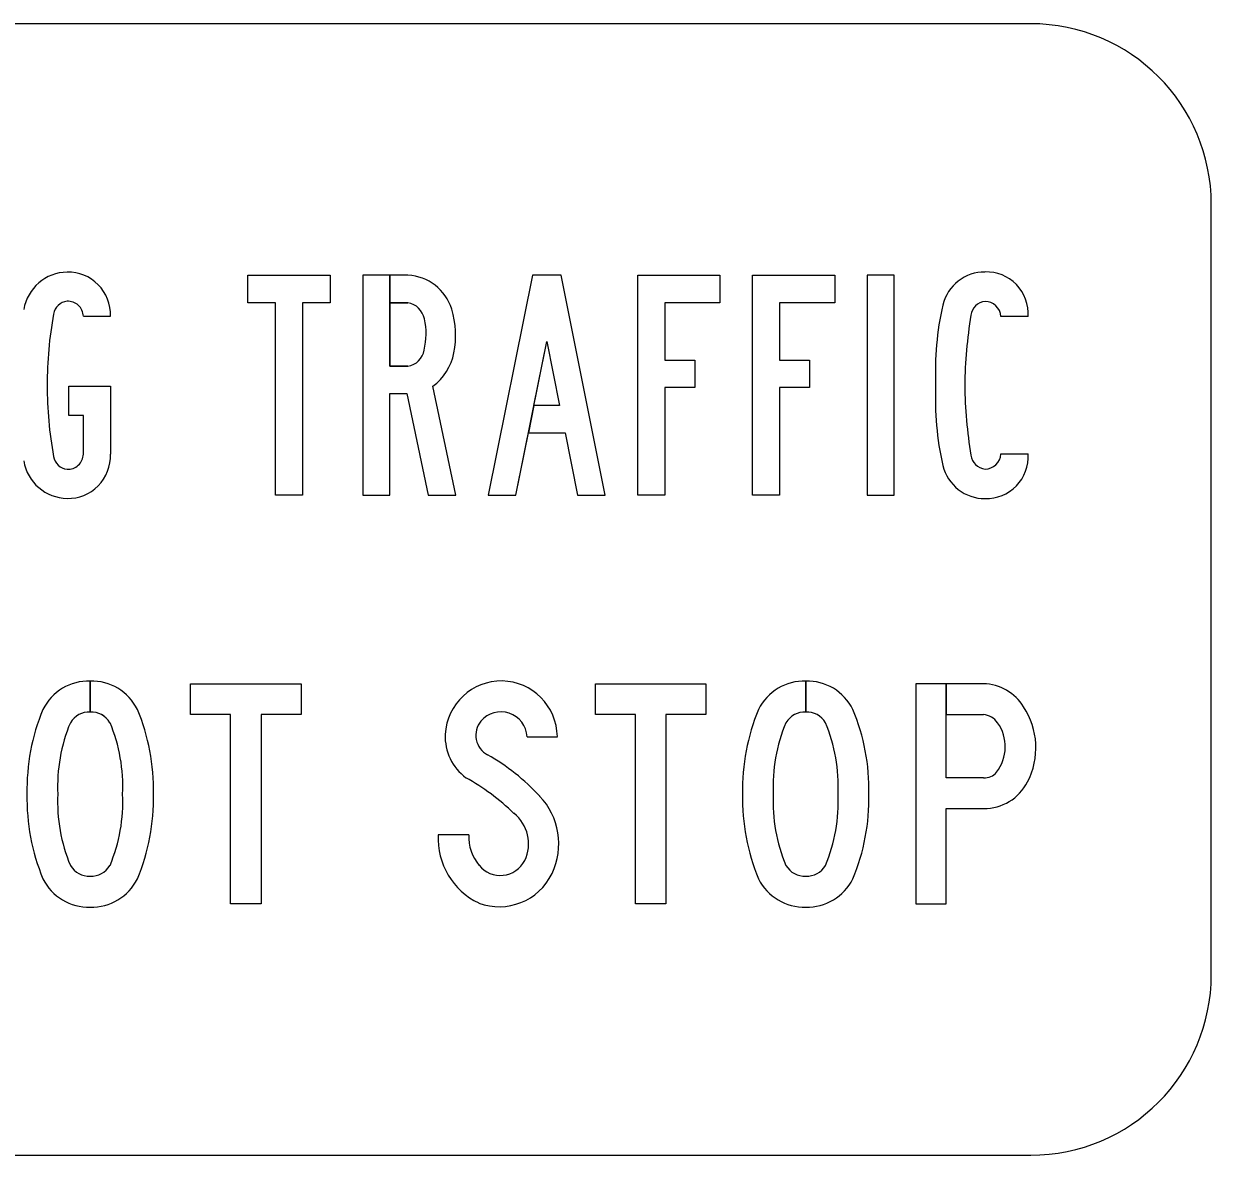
# Model space of a CAD drawing. Extents: x 42133 to 45533, y 41351 to 47951.
# Drawn here: x 44291.7 to 44310.6, y 47352.17 to 47370.17 of the extents above; entities that cross this region are included whole.
import ezdxf

# ---------------------------------------------------------------- set-up
doc = ezdxf.new("R2010")
doc.units = 0
doc.layers.add('P_TRAF_SIGN_SignDetails', color=7, linetype='Continuous')

msp = doc.modelspace()

# ---------------------------------------------------------------- linework, layer by layer
at = {"layer": 'P_TRAF_SIGN_SignDetails'}
for p, q in [((44307.728, 47370.168), (44277.486, 47370.168)), ((44307.728, 47370.168), (44277.486, 47370.168)), ((44307.728, 47370.168), (44277.486, 47370.168)), ((44310.601, 47355.045), (44310.601, 47367.294)), ((44310.601, 47355.045), (44310.601, 47367.294)), ((44310.601, 47355.045), (44310.601, 47367.294)), ((44293.084, 47365.514), (44292.651, 47365.514)), ((44293.084, 47365.514), (44292.651, 47365.514)), ((44293.084, 47365.514), (44292.651, 47365.514)), ((44307.69, 47365.51), (44307.255, 47365.51)), ((44307.69, 47365.51), (44307.255, 47365.51)), ((44307.69, 47365.51), (44307.255, 47365.51)), ((44307.255, 47363.326), (44307.69, 47363.326)), ((44307.255, 47363.326), (44307.69, 47363.326)), ((44307.255, 47363.326), (44307.69, 47363.326)), ((44292.759, 47359.22), (44292.759, 47359.712)), ((44292.759, 47359.22), (44292.759, 47359.712)), ((44292.76, 47359.712), (44292.76, 47359.22)), ((44292.76, 47359.712), (44292.76, 47359.22)), ((44304.147, 47359.22), (44304.147, 47359.712)), ((44304.147, 47359.712), (44304.147, 47359.22)), ((44304.147, 47359.22), (44304.147, 47359.712)), ((44304.147, 47359.712), (44304.147, 47359.22)), ((44299.716, 47358.828), (44300.195, 47358.828)), ((44299.716, 47358.828), (44300.195, 47358.828)), ((44299.716, 47358.828), (44300.195, 47358.828)), ((44298.785, 47357.269), (44298.298, 47357.269)), ((44298.785, 47357.269), (44298.298, 47357.269)), ((44298.785, 47357.269), (44298.298, 47357.269)), ((44277.486, 47352.171), (44307.728, 47352.171)), ((44277.486, 47352.171), (44307.728, 47352.171)), ((44277.486, 47352.171), (44307.728, 47352.171))]:
    msp.add_line(p, q, dxfattribs=at)
for points in [[(44296.58, 47365.73), (44296.141, 47365.73), (44296.141, 47362.669), (44295.71, 47362.669), (44295.71, 47365.73), (44295.27, 47365.73), (44295.27, 47366.167), (44296.58, 47366.167)], [(44296.58, 47365.73), (44296.141, 47365.73), (44296.141, 47362.669), (44295.71, 47362.669), (44295.71, 47365.73), (44295.27, 47365.73), (44295.27, 47366.167), (44296.58, 47366.167)], [(44296.58, 47365.73), (44296.141, 47365.73), (44296.141, 47362.669), (44295.71, 47362.669), (44295.71, 47365.73), (44295.27, 47365.73), (44295.27, 47366.167), (44296.58, 47366.167)], [(44300.318, 47363.659), (44300.517, 47362.669), (44300.956, 47362.669), (44300.255, 47366.167), (44299.797, 47366.167), (44299.096, 47362.669), (44299.535, 47362.669), (44299.734, 47363.659)], [(44299.822, 47364.096), (44299.734, 47363.659), (44300.318, 47363.659), (44300.517, 47362.669), (44300.956, 47362.669), (44300.255, 47366.167), (44299.797, 47366.167), (44299.096, 47362.669), (44299.535, 47362.669), (44300.026, 47365.116), (44300.231, 47364.096)], [(44299.822, 47364.096), (44299.734, 47363.659), (44300.318, 47363.659), (44300.517, 47362.669), (44300.956, 47362.669), (44300.255, 47366.167), (44299.797, 47366.167), (44299.096, 47362.669), (44299.535, 47362.669), (44300.026, 47365.116), (44300.231, 47364.096)], [(44302.382, 47364.819), (44302.382, 47364.381), (44301.904, 47364.381), (44301.904, 47362.669), (44301.473, 47362.669), (44301.473, 47366.167), (44302.783, 47366.167), (44302.783, 47365.73), (44301.904, 47365.73), (44301.904, 47364.819)], [(44302.382, 47364.819), (44302.382, 47364.381), (44301.904, 47364.381), (44301.904, 47362.669), (44301.473, 47362.669), (44301.473, 47366.167), (44302.783, 47366.167), (44302.783, 47365.73), (44301.904, 47365.73), (44301.904, 47364.819)], [(44302.382, 47364.819), (44302.382, 47364.381), (44301.904, 47364.381), (44301.904, 47362.669), (44301.473, 47362.669), (44301.473, 47366.167), (44302.783, 47366.167), (44302.783, 47365.73), (44301.904, 47365.73), (44301.904, 47364.819)], [(44304.209, 47364.819), (44304.209, 47364.381), (44303.731, 47364.381), (44303.731, 47362.669), (44303.3, 47362.669), (44303.3, 47366.167), (44304.609, 47366.167), (44304.609, 47365.73), (44303.731, 47365.73), (44303.731, 47364.819)], [(44304.209, 47364.819), (44304.209, 47364.381), (44303.731, 47364.381), (44303.731, 47362.669), (44303.3, 47362.669), (44303.3, 47366.167), (44304.609, 47366.167), (44304.609, 47365.73), (44303.731, 47365.73), (44303.731, 47364.819)], [(44304.209, 47364.819), (44304.209, 47364.381), (44303.731, 47364.381), (44303.731, 47362.669), (44303.3, 47362.669), (44303.3, 47366.167), (44304.609, 47366.167), (44304.609, 47365.73), (44303.731, 47365.73), (44303.731, 47364.819)], [(44305.557, 47366.167), (44305.126, 47366.167), (44305.126, 47362.669), (44305.557, 47362.669)], [(44305.557, 47366.167), (44305.126, 47366.167), (44305.126, 47362.669), (44305.557, 47362.669)], [(44305.557, 47366.167), (44305.126, 47366.167), (44305.126, 47362.669), (44305.557, 47362.669)], [(44300.026, 47365.116), (44300.231, 47364.096), (44299.822, 47364.096)], [(44294.995, 47359.18), (44294.358, 47359.18), (44294.358, 47359.67), (44296.115, 47359.67), (44296.115, 47359.18), (44295.478, 47359.18), (44295.478, 47356.171), (44294.995, 47356.171)], [(44294.995, 47359.18), (44294.358, 47359.18), (44294.358, 47359.67), (44296.115, 47359.67), (44296.115, 47359.18), (44295.478, 47359.18), (44295.478, 47356.171), (44294.995, 47356.171)], [(44294.995, 47359.18), (44294.358, 47359.18), (44294.358, 47359.67), (44296.115, 47359.67), (44296.115, 47359.18), (44295.478, 47359.18), (44295.478, 47356.171), (44294.995, 47356.171)], [(44301.438, 47359.18), (44300.8, 47359.18), (44300.8, 47359.67), (44302.558, 47359.67), (44302.558, 47359.18), (44301.92, 47359.18), (44301.92, 47356.171), (44301.438, 47356.171)], [(44301.438, 47359.18), (44300.8, 47359.18), (44300.8, 47359.67), (44302.558, 47359.67), (44302.558, 47359.18), (44301.92, 47359.18), (44301.92, 47356.171), (44301.438, 47356.171)], [(44301.438, 47359.18), (44300.8, 47359.18), (44300.8, 47359.67), (44302.558, 47359.67), (44302.558, 47359.18), (44301.92, 47359.18), (44301.92, 47356.171), (44301.438, 47356.171)]]:
    msp.add_lwpolyline(points, close=True, dxfattribs=at)
for points in [[(44297.817, 47366.167), (44297.097, 47366.167), (44297.097, 47362.669), (44297.528, 47362.669), (44297.528, 47364.285), (44297.798, 47364.285), (44298.138, 47362.669)], [(44297.528, 47366.167), (44297.097, 47366.167), (44297.097, 47362.669), (44297.528, 47362.669), (44297.528, 47364.285), (44297.798, 47364.285), (44298.138, 47362.669), (44298.579, 47362.669), (44298.214, 47364.403)], [(44297.528, 47366.167), (44297.097, 47366.167), (44297.097, 47362.669), (44297.528, 47362.669), (44297.528, 47364.285), (44297.798, 47364.285), (44298.138, 47362.669), (44298.579, 47362.669), (44298.214, 47364.403)], [(44297.817, 47366.167), (44297.528, 47366.167), (44297.528, 47365.73), (44297.817, 47365.73)], [(44297.817, 47364.723), (44297.528, 47364.723), (44297.528, 47366.167)], [(44297.817, 47366.167), (44297.528, 47366.167), (44297.528, 47365.73), (44297.817, 47365.73)], [(44297.817, 47364.723), (44297.528, 47364.723), (44297.528, 47366.167)], [(44297.817, 47365.73), (44297.528, 47365.73), (44297.528, 47364.723), (44297.817, 47364.723)], [(44292.651, 47363.322), (44292.651, 47363.936), (44292.421, 47363.936), (44292.421, 47364.405), (44293.084, 47364.405), (44293.084, 47363.322)], [(44292.651, 47363.322), (44292.651, 47363.936), (44292.421, 47363.936), (44292.421, 47364.405), (44293.084, 47364.405), (44293.084, 47363.322)], [(44292.651, 47363.322), (44292.651, 47363.936), (44292.421, 47363.936), (44292.421, 47364.405), (44293.084, 47364.405), (44293.084, 47363.322)], [(44298.138, 47362.669), (44298.579, 47362.669), (44298.214, 47364.403)], [(44306.978, 47359.67), (44305.9, 47359.67), (44305.9, 47356.171), (44306.383, 47356.171), (44306.383, 47357.686), (44306.978, 47357.686)], [(44306.383, 47359.67), (44305.9, 47359.67), (44305.9, 47356.171), (44306.383, 47356.171), (44306.383, 47357.686), (44306.978, 47357.686)], [(44306.383, 47359.67), (44305.9, 47359.67), (44305.9, 47356.171), (44306.383, 47356.171), (44306.383, 47357.686), (44306.978, 47357.686)], [(44306.978, 47359.67), (44306.383, 47359.67), (44306.383, 47359.18), (44306.978, 47359.18)], [(44306.978, 47358.176), (44306.383, 47358.176), (44306.383, 47359.67)], [(44306.978, 47359.67), (44306.383, 47359.67), (44306.383, 47359.18), (44306.978, 47359.18)], [(44306.978, 47358.176), (44306.383, 47358.176), (44306.383, 47359.67)], [(44306.978, 47358.176), (44306.383, 47358.176), (44306.383, 47359.18), (44306.978, 47359.18)]]:
    msp.add_lwpolyline(points, dxfattribs=at)
for centre, start, end in [((44307.728, 47367.294), 0, 90), ((44307.728, 47367.294), 0, 90), ((44307.728, 47367.294), 0, 90), ((44307.728, 47355.045), 270, 0), ((44307.728, 47355.045), 270, 0), ((44307.728, 47355.045), 270, 0)]:
    msp.add_arc(centre, 2.874, start, end, dxfattribs=at)
for centre, major_axis, start_param, end_param in [((44292.398, 47365.5), (0, 0.717), 0.009897, 1.39925), ((44292.398, 47365.5), (0, 0.717), 0.009897, 1.39925), ((44292.398, 47365.5), (0, 0.717), 0.009897, 1.39925), ((44292.41, 47365.533), (0, 0.685), 4.685125, 6.311248), ((44292.41, 47365.533), (0, 0.685), 4.685125, 6.311248), ((44292.41, 47365.533), (0, 0.685), 4.685125, 6.311248), ((44306.992, 47365.526), (0, 0.693), 6.270656, 7.609689), ((44306.992, 47365.526), (0, 0.693), 6.270656, 7.609689), ((44306.992, 47365.526), (0, 0.693), 6.270656, 7.609689), ((44307.027, 47365.546), (0, 0.674), 4.658859, 6.322328), ((44307.027, 47365.546), (0, 0.674), 4.658859, 6.322328), ((44307.027, 47365.546), (0, 0.674), 4.658859, 6.322328), ((44297.778, 47365.382), (0, 0.787), 5.030251, 6.233097), ((44297.778, 47365.382), (0, 0.787), 5.030251, 6.233097), ((44297.778, 47365.382), (0, 0.787), 5.030251, 6.233097), ((44292.415, 47365.508), (0, 0.247), 0.100267, 1.402215), ((44292.415, 47365.508), (0, 0.247), 0.100267, 1.402215), ((44292.415, 47365.508), (0, 0.247), 0.100267, 1.402215), ((44292.405, 47365.504), (0, 0.25), 4.753999, 6.340566), ((44292.405, 47365.504), (0, 0.25), 4.753999, 6.340566), ((44292.405, 47365.504), (0, 0.25), 4.753999, 6.340566), ((44297.764, 47365.41), (0, 0.325), 4.908761, 6.117799), ((44297.764, 47365.41), (0, 0.325), 4.908761, 6.117799), ((44297.764, 47365.41), (0, 0.325), 4.908761, 6.117799), ((44310.816, 47364.637), (0, 4.676), 1.342729, 1.617668), ((44310.816, 47364.637), (0, 4.676), 1.342729, 1.617668), ((44310.816, 47364.637), (0, 4.676), 1.342729, 1.617668), ((44307.026, 47365.496), (0, 0.256), 0.098966, 1.436865), ((44307.026, 47365.496), (0, 0.256), 0.098966, 1.436865), ((44307.026, 47365.496), (0, 0.256), 0.098966, 1.436865), ((44307.003, 47365.495), (0, 0.256), 4.770556, 6.292396), ((44307.003, 47365.495), (0, 0.256), 4.770556, 6.292396), ((44307.003, 47365.495), (0, 0.256), 4.770556, 6.292396), ((44298.104, 47364.434), (0, 6.121), 1.387557, 1.573397), ((44298.104, 47364.434), (0, 6.121), 1.387557, 1.573397), ((44298.104, 47364.434), (0, 6.121), 1.387557, 1.573397), ((44297.077, 47365.234), (0, 1.044), 4.465322, 4.943449), ((44297.077, 47365.234), (0, 1.044), 4.465322, 4.943449), ((44297.077, 47365.234), (0, 1.044), 4.465322, 4.943449), ((44297.195, 47365.215), (0, 1.401), 4.509585, 5.011141), ((44297.195, 47365.215), (0, 1.401), 4.509585, 5.011141), ((44297.195, 47365.215), (0, 1.401), 4.509585, 5.011141), ((44313.524, 47364.36), (0, 6.949), 1.401553, 1.562444), ((44313.524, 47364.36), (0, 6.949), 1.401553, 1.562444), ((44313.524, 47364.36), (0, 6.949), 1.401553, 1.562444), ((44297.776, 47365.026), (0, 0.306), 3.278526, 4.557126), ((44297.776, 47365.026), (0, 0.306), 3.278526, 4.557126), ((44297.776, 47365.026), (0, 0.306), 3.278526, 4.557126), ((44297.718, 47365.097), (0, 0.858), 3.768896, 4.519364), ((44297.718, 47365.097), (0, 0.858), 3.768896, 4.519364), ((44297.718, 47365.097), (0, 0.858), 3.768896, 4.519364), ((44298.104, 47364.402), (0, 6.121), 1.568196, 1.754036), ((44298.104, 47364.402), (0, 6.121), 1.568196, 1.754036), ((44298.104, 47364.402), (0, 6.121), 1.568196, 1.754036), ((44310.816, 47364.199), (0, 4.676), 1.523924, 1.798864), ((44310.816, 47364.199), (0, 4.676), 1.523924, 1.798864), ((44310.816, 47364.199), (0, 4.676), 1.523924, 1.798864), ((44313.524, 47364.476), (0, 6.949), 1.579149, 1.740039), ((44313.524, 47364.476), (0, 6.949), 1.579149, 1.740039), ((44313.524, 47364.476), (0, 6.949), 1.579149, 1.740039), ((44292.398, 47363.336), (0, 0.717), 1.742343, 3.131696), ((44292.398, 47363.336), (0, 0.717), 1.742343, 3.131696), ((44292.398, 47363.336), (0, 0.717), 1.742343, 3.131696), ((44292.415, 47363.328), (0, 0.247), 1.739378, 3.041326), ((44292.415, 47363.328), (0, 0.247), 1.739378, 3.041326), ((44292.415, 47363.328), (0, 0.247), 1.739378, 3.041326), ((44292.405, 47363.332), (0, 0.25), 3.084212, 4.670779), ((44292.41, 47363.303), (0, 0.685), 3.11353, 4.739653), ((44292.405, 47363.332), (0, 0.25), 3.084212, 4.670779), ((44292.41, 47363.303), (0, 0.685), 3.11353, 4.739653), ((44292.405, 47363.332), (0, 0.25), 3.084212, 4.670779), ((44292.41, 47363.303), (0, 0.685), 3.11353, 4.739653), ((44307.026, 47363.34), (0, 0.256), 1.704728, 3.042627), ((44307.026, 47363.34), (0, 0.256), 1.704728, 3.042627), ((44307.026, 47363.34), (0, 0.256), 1.704728, 3.042627), ((44307.003, 47363.341), (0, 0.256), 3.132382, 4.654222), ((44307.027, 47363.29), (0, 0.674), 3.10245, 4.765919), ((44307.003, 47363.341), (0, 0.256), 3.132382, 4.654222), ((44307.027, 47363.29), (0, 0.674), 3.10245, 4.765919), ((44307.003, 47363.341), (0, 0.256), 3.132382, 4.654222), ((44307.027, 47363.29), (0, 0.674), 3.10245, 4.765919), ((44306.992, 47363.309), (0, 0.693), 1.815089, 3.154122), ((44306.992, 47363.309), (0, 0.693), 1.815089, 3.154122), ((44306.992, 47363.309), (0, 0.693), 1.815089, 3.154122), ((44292.731, 47358.888), (0, 0.824), 6.248265, 7.383959), ((44292.731, 47358.888), (0, 0.824), 6.248265, 7.383959), ((44292.731, 47358.888), (0, 0.824), 6.248265, 7.383959), ((44292.788, 47358.888), (0, 0.824), 5.182411, 6.318105), ((44292.788, 47358.888), (0, 0.824), 5.182411, 6.317893), ((44292.788, 47358.888), (0, 0.824), 5.182411, 6.317893), ((44299.301, 47358.807), (0, 0.908), 4.736267, 7.790596), ((44299.301, 47358.807), (0, 0.908), 4.736267, 7.790596), ((44299.301, 47358.807), (0, 0.908), 4.736267, 7.790596), ((44304.119, 47358.888), (0, 0.824), 6.248265, 7.383959), ((44304.119, 47358.888), (0, 0.824), 6.248265, 7.383959), ((44304.119, 47358.888), (0, 0.824), 6.248265, 7.383959), ((44304.175, 47358.888), (0, 0.824), 5.182411, 6.318105), ((44304.175, 47358.888), (0, 0.824), 5.182411, 6.317893), ((44304.175, 47358.888), (0, 0.824), 5.182411, 6.317893), ((44306.96, 47358.882), (0, 0.788), 5.276851, 6.259896), ((44306.96, 47358.882), (0, 0.788), 5.276851, 6.259896), ((44306.96, 47358.882), (0, 0.788), 5.276851, 6.259896), ((44295.021, 47357.98), (0, 3.318), 1.174158, 1.59042), ((44295.021, 47357.98), (0, 3.318), 1.174158, 1.59042), ((44295.021, 47357.98), (0, 3.318), 1.174158, 1.59042), ((44292.741, 47358.868), (0, 0.352), 6.22959, 7.30809), ((44292.741, 47358.868), (0, 0.352), 6.22959, 7.30809), ((44292.741, 47358.868), (0, 0.352), 6.22959, 7.30809), ((44292.778, 47358.868), (0, 0.352), 5.258281, 6.33678), ((44292.778, 47358.868), (0, 0.352), 5.258281, 6.336283), ((44292.778, 47358.868), (0, 0.352), 5.258281, 6.336283), ((44290.498, 47357.98), (0, 3.318), 4.692766, 5.109028), ((44290.498, 47357.98), (0, 3.318), 4.692766, 5.109028), ((44290.498, 47357.98), (0, 3.318), 4.692766, 5.109028), ((44299.296, 47358.796), (0, 0.427), 4.786904, 7.140738), ((44299.296, 47358.796), (0, 0.427), 4.786904, 7.140738), ((44299.296, 47358.796), (0, 0.427), 4.786904, 7.140738), ((44306.409, 47357.98), (0, 3.318), 1.174158, 1.59042), ((44306.409, 47357.98), (0, 3.318), 1.174158, 1.59042), ((44306.409, 47357.98), (0, 3.318), 1.174158, 1.59042), ((44304.129, 47358.868), (0, 0.352), 6.22959, 7.30809), ((44304.129, 47358.868), (0, 0.352), 6.22959, 7.30809), ((44304.129, 47358.868), (0, 0.352), 6.22959, 7.30809), ((44304.166, 47358.868), (0, 0.352), 5.258281, 6.33678), ((44304.166, 47358.868), (0, 0.352), 5.258281, 6.336283), ((44304.166, 47358.868), (0, 0.352), 5.258281, 6.336283), ((44301.885, 47357.98), (0, 3.318), 4.692766, 5.109028), ((44301.885, 47357.98), (0, 3.318), 4.692766, 5.109028), ((44301.885, 47357.98), (0, 3.318), 4.692766, 5.109028), ((44306.657, 47358.653), (0, 1.171), 4.228611, 5.30173), ((44306.657, 47358.653), (0, 1.171), 4.228611, 5.30173), ((44306.657, 47358.653), (0, 1.171), 4.228611, 5.30173), ((44294.807, 47358.033), (0, 2.606), 1.169623, 1.616135), ((44294.807, 47358.033), (0, 2.606), 1.169623, 1.616135), ((44294.807, 47358.033), (0, 2.606), 1.169623, 1.616135), ((44290.712, 47358.033), (0, 2.606), 4.667051, 5.113562), ((44290.712, 47358.033), (0, 2.606), 4.667051, 5.113562), ((44290.712, 47358.033), (0, 2.606), 4.667051, 5.113562), ((44299.244, 47358.85), (0, 0.352), 0.87378, 2.656959), ((44299.244, 47358.85), (0, 0.352), 0.87378, 2.656959), ((44299.244, 47358.85), (0, 0.352), 0.87378, 2.656959), ((44306.195, 47358.033), (0, 2.606), 1.169623, 1.616135), ((44306.195, 47358.033), (0, 2.606), 1.169623, 1.616135), ((44306.195, 47358.033), (0, 2.606), 1.169623, 1.616135), ((44302.099, 47358.033), (0, 2.606), 4.667051, 5.113562), ((44302.099, 47358.033), (0, 2.606), 4.667051, 5.113562), ((44302.099, 47358.033), (0, 2.606), 4.667051, 5.113562), ((44306.946, 47358.859), (0, 0.322), 5.344449, 6.183368), ((44306.946, 47358.859), (0, 0.322), 5.344449, 6.183368), ((44306.946, 47358.859), (0, 0.322), 5.344449, 6.183368), ((44306.677, 47358.668), (0, 0.656), 4.048017, 5.334419), ((44306.677, 47358.668), (0, 0.656), 4.048017, 5.334419), ((44306.677, 47358.668), (0, 0.656), 4.048017, 5.334419), ((44299.211, 47358.835), (0, 0.815), 1.534831, 2.511766), ((44299.211, 47358.835), (0, 0.815), 1.534831, 2.511766), ((44299.211, 47358.835), (0, 0.815), 1.534831, 2.511766), ((44297.495, 47355.594), (0, 3.357), 5.462886, 5.782242), ((44297.495, 47355.594), (0, 3.357), 5.462886, 5.782242), ((44297.495, 47355.594), (0, 3.357), 5.462886, 5.782242), ((44297.076, 47355.059), (0, 3.544), 5.515137, 5.786988), ((44297.076, 47355.059), (0, 3.544), 5.515137, 5.786988), ((44297.076, 47355.059), (0, 3.544), 5.515137, 5.786988), ((44306.993, 47358.438), (0, 0.263), 3.082992, 3.98323), ((44306.993, 47358.438), (0, 0.263), 3.082992, 3.98323), ((44306.993, 47358.438), (0, 0.263), 3.082992, 3.98323), ((44306.988, 47358.478), (0, 0.792), 3.128753, 4.226983), ((44306.988, 47358.478), (0, 0.792), 3.128753, 4.226983), ((44306.988, 47358.478), (0, 0.792), 3.128753, 4.226983), ((44295.021, 47357.85), (0, 3.318), 1.551173, 1.967435), ((44295.021, 47357.85), (0, 3.318), 1.551173, 1.967435), ((44295.021, 47357.85), (0, 3.318), 1.551173, 1.967435), ((44294.807, 47357.797), (0, 2.606), 1.525458, 1.97197), ((44294.807, 47357.797), (0, 2.606), 1.525458, 1.97197), ((44294.807, 47357.797), (0, 2.606), 1.525458, 1.97197), ((44290.712, 47357.797), (0, 2.606), 4.311216, 4.757727), ((44290.712, 47357.797), (0, 2.606), 4.311216, 4.757727), ((44290.712, 47357.797), (0, 2.606), 4.311216, 4.757727), ((44290.498, 47357.85), (0, 3.318), 4.31575, 4.732012), ((44290.498, 47357.85), (0, 3.318), 4.31575, 4.732012), ((44290.498, 47357.85), (0, 3.318), 4.31575, 4.732012), ((44306.409, 47357.85), (0, 3.318), 1.551173, 1.967435), ((44306.409, 47357.85), (0, 3.318), 1.551173, 1.967435), ((44306.409, 47357.85), (0, 3.318), 1.551173, 1.967435), ((44306.195, 47357.797), (0, 2.606), 1.525458, 1.97197), ((44306.195, 47357.797), (0, 2.606), 1.525458, 1.97197), ((44306.195, 47357.797), (0, 2.606), 1.525458, 1.97197), ((44302.099, 47357.797), (0, 2.606), 4.311216, 4.757727), ((44302.099, 47357.797), (0, 2.606), 4.311216, 4.757727), ((44302.099, 47357.797), (0, 2.606), 4.311216, 4.757727), ((44301.885, 47357.85), (0, 3.318), 4.31575, 4.732012), ((44301.885, 47357.85), (0, 3.318), 4.31575, 4.732012), ((44301.885, 47357.85), (0, 3.318), 4.31575, 4.732012), ((44299.148, 47357.125), (0, 1.085), 4.260987, 5.485755), ((44299.148, 47357.125), (0, 1.085), 4.260987, 5.485755), ((44299.148, 47357.125), (0, 1.085), 4.260987, 5.485755), ((44299.14, 47357.127), (0, 0.606), 4.254409, 5.632398), ((44299.14, 47357.127), (0, 0.606), 4.254409, 5.632398), ((44299.14, 47357.127), (0, 0.606), 4.254409, 5.632398), ((44299.423, 47357.218), (0, 1.144), 1.526364, 2.701682), ((44299.423, 47357.218), (0, 1.144), 1.526364, 2.701682), ((44299.423, 47357.218), (0, 1.144), 1.526364, 2.701682), ((44299.47, 47357.236), (0, 0.696), 1.524757, 2.28214), ((44299.47, 47357.236), (0, 0.696), 1.524757, 2.28214), ((44299.47, 47357.236), (0, 0.696), 1.524757, 2.28214), ((44292.741, 47356.962), (0, 0.352), 2.116688, 3.195188), ((44292.741, 47356.962), (0, 0.352), 2.116688, 3.195188), ((44292.741, 47356.962), (0, 0.352), 2.116688, 3.195188), ((44292.778, 47356.962), (0, 0.352), 3.087997, 4.166497), ((44292.778, 47356.962), (0, 0.352), 3.087997, 4.166497), ((44292.778, 47356.962), (0, 0.352), 3.087997, 4.166497), ((44299.287, 47357.065), (0, 0.444), 2.261787, 4.23006), ((44299.287, 47357.065), (0, 0.444), 2.261787, 4.23006), ((44299.287, 47357.065), (0, 0.444), 2.261787, 4.23006), ((44304.129, 47356.962), (0, 0.352), 2.116688, 3.195188), ((44304.129, 47356.962), (0, 0.352), 2.116688, 3.195188), ((44304.129, 47356.962), (0, 0.352), 2.116688, 3.195188), ((44304.166, 47356.962), (0, 0.352), 3.087997, 4.166497), ((44304.166, 47356.962), (0, 0.352), 3.087997, 4.166497), ((44304.166, 47356.962), (0, 0.352), 3.087997, 4.166497), ((44299.27, 47357.075), (0, 0.952), 2.786047, 4.251692), ((44299.27, 47357.075), (0, 0.952), 2.786047, 4.251692), ((44299.27, 47357.075), (0, 0.952), 2.786047, 4.251692), ((44292.731, 47356.942), (0, 0.824), 2.040819, 3.176513), ((44292.731, 47356.942), (0, 0.824), 2.040819, 3.176513), ((44292.731, 47356.942), (0, 0.824), 2.040819, 3.176513), ((44292.788, 47356.942), (0, 0.824), 3.106673, 4.242367), ((44292.788, 47356.942), (0, 0.824), 3.106673, 4.242367), ((44292.788, 47356.942), (0, 0.824), 3.106673, 4.242367), ((44304.119, 47356.942), (0, 0.824), 2.040819, 3.176513), ((44304.119, 47356.942), (0, 0.824), 2.040819, 3.176513), ((44304.119, 47356.942), (0, 0.824), 2.040819, 3.176513), ((44304.175, 47356.942), (0, 0.824), 3.106673, 4.242367), ((44304.175, 47356.942), (0, 0.824), 3.106673, 4.242367), ((44304.175, 47356.942), (0, 0.824), 3.106673, 4.242367)]:
    msp.add_ellipse(centre, major_axis=major_axis, ratio=0.985, start_param=start_param, end_param=end_param, dxfattribs=at)

doc.saveas('drawing.dxf')
